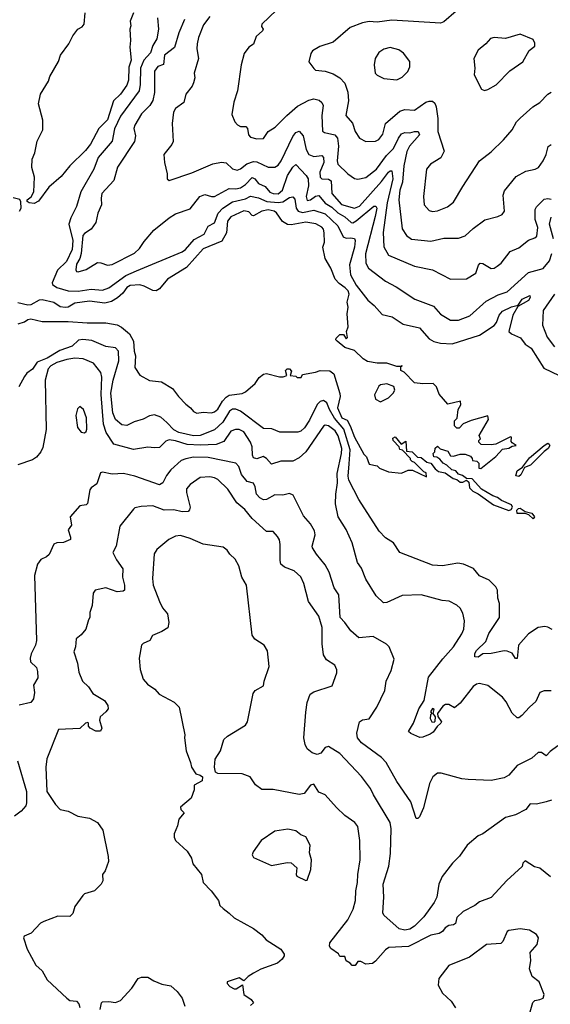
# Model space of a CAD drawing. Extents: x 1246230 to 1426786, y 660032 to 763141.
# Tile 276 of 566: x 1341476 to 1344740, y 671426 to 677484. Entities that reach past the tile are written whole.
import ezdxf

# ---------------------------------------------------------------- set-up
doc = ezdxf.new("R2010")
doc.units = 0

msp = doc.modelspace()

# ---------------------------------------------------------------- linework, layer by layer
at = {"layer": '0CON10XD'}
for points in [[(1341565, 676353.8), (1341535, 676356.9), (1341522.4, 676365), (1341521.9, 676375), (1341546.4, 676393.6), (1341562.3, 676425), (1341566.5, 676515), (1341550.8, 676575), (1341552.5, 676625), (1341568.1, 676665), (1341583.1, 676736.9), (1341618.2, 676805), (1341618.1, 676865), (1341590.8, 676965), (1341603.3, 677025), (1341653.8, 677105), (1341660.6, 677135), (1341715, 677226), (1341727.7, 677265), (1341778.8, 677335), (1341802.3, 677385), (1341833.8, 677426.2), (1341860.4, 677439.6), (1341873.3, 677455), (1341877.9, 677525)], [(1342176.2, 677525), (1342155.6, 677475), (1342159.4, 677445), (1342154, 677425), (1342157.8, 677355), (1342153.2, 677315), (1342161.9, 677235), (1342147.6, 677192.4), (1342145, 677112.5), (1342135, 677080), (1342095.3, 677025), (1342052.9, 676985), (1342015, 676868.2), (1341962.2, 676815), (1341911.5, 676718.5), (1341880.5, 676679.5), (1341785, 676584.7), (1341731.4, 676518.6), (1341655, 676452.9), (1341592.2, 676367.8), (1341565, 676353.8)], [(1342323.5, 677495), (1342329.1, 677425), (1342320, 677365), (1342294.4, 677325.6), (1342281.2, 677278.8), (1342240.5, 677235), (1342218.7, 677185), (1342217.9, 677085), (1342211, 677045), (1342095, 676889.1), (1342058.7, 676811.3), (1342045, 676736.5), (1341958.6, 676635), (1341932.1, 676565), (1341852.5, 676425), (1341825, 676334), (1341790, 676265), (1341777.9, 676225), (1341802.6, 676125), (1341799.7, 676070.3), (1341762.9, 675995), (1341708.3, 675941.7), (1341676.3, 675865), (1341677.2, 675855), (1341705, 675835.2), (1341775, 675816.1), (1341835, 675813), (1341915, 675825.8), (1341985, 675820.6), (1342025, 675833.3), (1342129.7, 675909.7), (1342195, 675939.4), (1342475, 676054.6), (1342495, 676069.6), (1342548.4, 676131.6), (1342609.6, 676165), (1342635, 676213.3), (1342675, 676233.8), (1342695.7, 676294.3), (1342724.9, 676325.1), (1342785, 676363.8), (1342865, 676380.7), (1342895, 676397.4), (1342945, 676388.4), (1342995.5, 676365.5), (1343065, 676358.4), (1343095, 676363.9), (1343135, 676389.4), (1343155, 676394.5), (1343169, 676379), (1343176.1, 676325), (1343188.3, 676305), (1343215, 676297.2), (1343285, 676312.7), (1343355, 676289.8), (1343432, 676215), (1343465, 676148.5), (1343485, 676140), (1343510.9, 676140.9), (1343535, 676138.5), (1343540, 676125), (1343535.2, 676085), (1343505.2, 675975), (1343510.2, 675915), (1343545, 675851.2), (1343617.4, 675757.4), (1343655.7, 675725), (1343705, 675669.4), (1343766.2, 675656.2), (1343835, 675610), (1343935, 675587.7), (1343995, 675520.5), (1344023.2, 675503.2), (1344065, 675493.2), (1344135, 675489.2), (1344305, 675542.2), (1344395, 675602.5), (1344408.5, 675621.5), (1344424.7, 675665.3), (1344445, 675690.6), (1344501.9, 675718.1), (1344541.7, 675728.3), (1344567.5, 675765), (1344613.2, 675786.8), (1344615.8, 675775), (1344605, 675756.4), (1344540.4, 675719.6), (1344509.7, 675665), (1344484.5, 675564.5), (1344500.2, 675550.2), (1344556.5, 675526.5), (1344585, 675488.2), (1344622.5, 675462.5), (1344699.8, 675339.8), (1344793.3, 675295)], [(1342645, 677502.5), (1342607.4, 677452.6), (1342576.2, 677375), (1342567.3, 677335), (1342565.7, 677305), (1342575.8, 677245.8), (1342550, 677155), (1342553.8, 677125), (1342545.6, 677095), (1342536.7, 677075), (1342497.3, 677025), (1342486.5, 676973.5), (1342435, 676937.1), (1342422.2, 676915), (1342414.5, 676844.5), (1342420, 676735), (1342412.5, 676715), (1342362.5, 676655), (1342366.2, 676605), (1342383.3, 676535), (1342383.3, 676505), (1342394.3, 676494.3), (1342535, 676542.1), (1342663.6, 676596.4), (1342716.2, 676606.2), (1342745, 676603.1), (1342785, 676565.6), (1342813, 676557), (1342835, 676566.9), (1342872.9, 676597.1), (1342915, 676611.1), (1342935, 676608.4), (1343005, 676576.7), (1343045, 676575.4), (1343065, 676588.9), (1343084.2, 676615), (1343155, 676765.7), (1343175, 676789.2), (1343195, 676798), (1343219.7, 676769.7), (1343238.8, 676685), (1343254.8, 676654.8), (1343285, 676641.9), (1343335, 676647.3), (1343345, 676635.8), (1343346.7, 676605), (1343322.7, 676545), (1343324.8, 676514.8), (1343335, 676504.1), (1343375, 676501.6), (1343391.9, 676491.9), (1343395.7, 676415), (1343455, 676347.4)], [(1343055, 677541.2), (1342964.3, 677455), (1342962.5, 677442.5), (1342973.8, 677425), (1342969.2, 677415), (1342929.5, 677380.5), (1342915, 677332), (1342884.6, 677315.4), (1342856, 677275), (1342838, 677205), (1342815.8, 677045), (1342793.2, 676976.8), (1342781.2, 676901.2), (1342798.8, 676855), (1342815, 676836), (1342835, 676826.9), (1342866.8, 676826.8), (1342877.5, 676815), (1342882.5, 676775), (1342895, 676760), (1342935, 676750), (1342975, 676752.5), (1343004.7, 676795.3), (1343047.7, 676822.3), (1343119.5, 676895), (1343185, 676950.7), (1343255, 676989.4), (1343285.8, 676995.8), (1343318.7, 676988.7), (1343334.5, 676975), (1343342.1, 676955), (1343333.3, 676895), (1343338.6, 676798.6), (1343350, 676790), (1343415, 676775.8), (1343431.4, 676755), (1343436.7, 676705), (1343428.4, 676615), (1343433.2, 676595), (1343495, 676535.7), (1343535, 676507.5), (1343555, 676502.9), (1343605, 676513.5), (1343670, 676565), (1343731.3, 676648.7), (1343775, 676690.6), (1343805.5, 676754.5), (1343825, 676781.1), (1343845, 676790), (1343875, 676788.2), (1343903.8, 676795), (1343926.1, 676796.1), (1343934.3, 676775), (1343873.9, 676706.1), (1343857.7, 676672.3), (1343837.8, 676585), (1343831.1, 676485), (1343814, 676435), (1343807.8, 676375), (1343827.6, 676197.6), (1343855.3, 676155.3), (1343885, 676133.2), (1344005, 676120.4), (1344085, 676138.6), (1344175, 676139.2), (1344215, 676152.9), (1344265, 676200), (1344337.3, 676252.7), (1344417.3, 676272.7), (1344443.3, 676285), (1344458, 676305), (1344450.6, 676405), (1344458.3, 676431.7), (1344530.2, 676519.8), (1344588.3, 676551.7), (1344647.5, 676565), (1344666.1, 676573.9), (1344694.7, 676615.3), (1344713.8, 676655), (1344727.1, 676702.9), (1344745, 676716.2)], [(1344160, 677535), (1344085, 677470), (1344065, 677463.1), (1343765, 677480), (1343675, 677468.5), (1343625, 677472), (1343584.5, 677464.5), (1343509.2, 677435), (1343405, 677345.6), (1343321.3, 677318.7), (1343277.9, 677292.1), (1343267.5, 677275), (1343254, 677225), (1343285, 677183.3), (1343295, 677174), (1343355, 677167.8), (1343405, 677150), (1343445, 677125.6), (1343475, 677092.5), (1343495, 677036.7), (1343498.8, 676985), (1343481.1, 676895), (1343522, 676848), (1343538.9, 676795), (1343566, 676755), (1343605, 676734.3), (1343665, 676736.9), (1343685, 676747.5), (1343709.8, 676780.2), (1343725.8, 676845), (1343815, 676920), (1343845, 676931.1), (1343905, 676926.5), (1343975, 676975.5), (1343995, 676983.3), (1344015, 676982.2), (1344029.7, 676969.7), (1344037.9, 676947.9), (1344048.7, 676875), (1344048.2, 676795), (1344086, 676675), (1344067, 676633), (1344002.5, 676595), (1343978.8, 676565), (1343958.9, 676395), (1343963.1, 676345), (1343995, 676309.2), (1344015, 676303.1), (1344045, 676306.7), (1344107, 676333), (1344145, 676360.8), (1344202.5, 676457.5), (1344304.6, 676615.4), (1344375, 676670), (1344452, 676745), (1344504, 676805), (1344532.5, 676855), (1344555, 676878), (1344632.7, 676947.3), (1344675.3, 676974.7), (1344724.7, 677025.3), (1344745, 677036.7)], [(1342490.3, 677485), (1342455, 677402), (1342428.2, 677311.8), (1342367.5, 677265), (1342361.2, 677208.8), (1342325, 677196), (1342305, 677166.7), (1342304.2, 677035), (1342294.3, 676985.7), (1342276.2, 676955), (1342225.5, 676905), (1342184.4, 676835), (1342178.1, 676815), (1342188.1, 676768.1), (1342182.7, 676735), (1342076.7, 676576.7), (1342055.4, 676495), (1341982, 676415), (1341976.5, 676386.5), (1341978.6, 676345), (1341956.2, 676293.8), (1341944.6, 676235), (1341915.8, 676194.2), (1341875, 676169.2), (1341864.5, 676155.5), (1341854.9, 676045), (1341845.9, 676014.1), (1341825, 675980), (1341820.6, 675945), (1341825, 675934), (1341835, 675931.9), (1341885, 675946.7), (1341955, 675989.2), (1341975, 675988.6), (1342015, 675974.4), (1342045, 675976.7), (1342182.3, 676047.7), (1342213.1, 676075), (1342241.2, 676118.8), (1342301.2, 676188.8), (1342394.3, 676265), (1342435, 676289.4), (1342525, 676320.6), (1342584.5, 676395.5), (1342615, 676408.8), (1342655, 676395.4), (1342675, 676395.4), (1342764.2, 676445.8), (1342805, 676443), (1342835, 676450.2), (1342865, 676470), (1342905, 676513.3), (1342922.1, 676505), (1342945.2, 676475.2), (1342985, 676458), (1343015, 676423.4), (1343035, 676413.8), (1343065, 676412.7), (1343092, 676435), (1343124, 676525), (1343155, 676577.1), (1343175, 676592.7), (1343238.8, 676525), (1343249.5, 676505), (1343252.1, 676462.1), (1343238.3, 676395), (1343245, 676371.2), (1343264.3, 676375), (1343295, 676397.6), (1343315, 676402), (1343354.2, 676355), (1343395, 676329.7), (1343433.3, 676295), (1343475, 676271.3), (1343515, 676235.8), (1343525, 676234.2), (1343545, 676245.2), (1343655, 676336.1), (1343666.5, 676336.5), (1343671.8, 676325), (1343661.9, 676271.9), (1343603.1, 676043.1), (1343605, 675986.7), (1343620.9, 675955), (1343725, 675874.5), (1343791.1, 675841.1), (1343907.1, 675765), (1344021.5, 675721.5), (1344065, 675671.5), (1344125, 675634.5), (1344175.6, 675635.6), (1344245, 675662.5), (1344345, 675751.5), (1344419.5, 675790.5), (1344475, 675809.7), (1344605, 675928.1), (1344695, 675953.5), (1344735, 676000.5), (1344748.6, 676045)], [(1344335, 677048.8), (1344355, 677053.8), (1344406.4, 677083.6), (1344491.2, 677168.8), (1344570, 677225), (1344610, 677295), (1344645, 677320), (1344645, 677340), (1344635, 677362.5), (1344555, 677393.8), (1344465, 677368), (1344395, 677373.8), (1344372.7, 677367.3), (1344343.8, 677335), (1344295, 677296.2), (1344270, 677245), (1344276.2, 677185), (1344271.2, 677145), (1344316, 677056), (1344335, 677048.8)], [(1343795, 677114.3), (1343829.3, 677130.7), (1343862.5, 677165), (1343875.6, 677194.4), (1343876.5, 677226.5), (1343837.3, 677277.3), (1343808.3, 677298.3), (1343755, 677312.7), (1343715, 677302.2), (1343685, 677280.8), (1343663.1, 677245), (1343655.8, 677205), (1343662, 677155), (1343675, 677142), (1343715, 677122), (1343795, 677114.3)], [(1343455, 676347.4), (1343535, 676324.7), (1343565, 676335.8), (1343702.1, 676487.9), (1343745, 676544.6), (1343755, 676554.5), (1343765, 676552.9), (1343770.2, 676505), (1343736.4, 676356.4), (1343711.7, 676175), (1343716.4, 676086.4), (1343745.3, 676035.3), (1343905, 675967.5), (1344015, 675944.4), (1344125, 675887.5), (1344225, 675889.2), (1344281.4, 675925), (1344297.3, 675972.7), (1344308.8, 675985), (1344325, 675983.2), (1344375, 675952.5), (1344395, 675954.3), (1344412.8, 675967.2), (1344437.1, 675985), (1344492.5, 676057.5), (1344545, 676080.4), (1344605, 676126.5), (1344645, 676140.6), (1344657.6, 676152.4), (1344663.4, 676205), (1344646.9, 676255), (1344645.5, 676315), (1344655, 676332.9), (1344701.1, 676378.9), (1344725, 676384.2), (1344745, 676379.6)], [(1341475, 676305.4), (1341485.2, 676324.8), (1341483.1, 676363.1), (1341476.4, 676376.4), (1341435, 676388.5)], [(1341466.8, 675613.2), (1341505, 675624), (1341525, 675640.2), (1341545, 675643), (1341613.4, 675626.6), (1341775, 675626.5), (1341891.9, 675618.1), (1342005, 675618.4), (1342076.4, 675606.4), (1342103, 675593), (1342151.7, 675551.7), (1342175.9, 675505.9), (1342180, 675445), (1342188.1, 675415), (1342184.5, 675344.5), (1342215, 675297.5), (1342275, 675264.2), (1342347.5, 675255), (1342415, 675214), (1342452, 675165), (1342497.9, 675117.9), (1342527.5, 675095), (1342545, 675072.5), (1342565, 675062.5), (1342605, 675070), (1342655, 675064.4), (1342675, 675070.5), (1342695, 675088.5), (1342723.1, 675136.9), (1342745, 675160.5), (1342765, 675173.1), (1342845, 675184), (1342865, 675193.8), (1342924.2, 675245.8), (1342948.3, 675281.7), (1342975, 675303.3), (1342995, 675306.2), (1343073, 675287), (1343097, 675287), (1343120, 675295), (1343110, 675325), (1343121.2, 675335), (1343135, 675336), (1343148, 675322), (1343140, 675295), (1343175, 675290), (1343183, 675283), (1343207, 675283), (1343215, 675300), (1343295, 675314.5), (1343325, 675325.8), (1343382.8, 675322.8), (1343407.3, 675305), (1343445.5, 675184.5), (1343446.5, 675165), (1343430, 675095), (1343457.4, 675035), (1343489.4, 675019.4), (1343509.2, 674985), (1343535.7, 674915), (1343591.7, 674811.7), (1343610, 674795), (1343625, 674750), (1343675, 674740), (1343690, 674725), (1343745, 674702.5), (1343825, 674693.3), (1343865, 674712.5), (1343891.7, 674711.7), (1343978.3, 674671.7), (1343976.4, 674696.4), (1343961.7, 674701.7), (1343905, 674760), (1343890, 674765), (1343880, 674775), (1343880, 674785), (1343830, 674835), (1343815, 674840), (1343810, 674855), (1343772.5, 674895), (1343771.7, 674908.3), (1343785, 674916.7), (1343823.3, 674873.3), (1343850, 674890), (1343855, 674830), (1343890, 674825), (1343922.7, 674792.7), (1343945, 674790.8), (1343980.6, 674760.6), (1344005.6, 674755.6), (1344030.5, 674720.5), (1344052, 674705), (1344093.3, 674695), (1344141.1, 674661.1), (1344165, 674655.8), (1344185, 674637.5), (1344201.7, 674638.3), (1344225, 674650.8), (1344238.5, 674638.5), (1344243.1, 674603.1), (1344262.3, 674582.3), (1344296.2, 674566.2), (1344389.4, 674499.4), (1344485, 674463.6), (1344498.9, 674471.1), (1344506.9, 674485), (1344500, 674500), (1344438.6, 674525), (1344415, 674544.6), (1344385.7, 674555), (1344317.1, 674595), (1344258.9, 674658.9), (1344225, 674661.2), (1344200.5, 674680.5), (1344175, 674688), (1344158.8, 674708.8), (1344134, 674714), (1344103.2, 674743.2), (1344080, 674755), (1344059.7, 674779.7), (1344041.7, 674791.7), (1344024.2, 674794.2), (1344020, 674815), (1344030, 674825), (1344031.7, 674848.3), (1344045, 674860), (1344063, 674843), (1344108.3, 674828.3), (1344125, 674800), (1344145, 674797.5), (1344185, 674810), (1344215, 674810), (1344248.3, 674798.3), (1344260, 674785), (1344261.7, 674771.7), (1344288.3, 674768.3), (1344300, 674755), (1344300, 674725), (1344313, 674723), (1344403.9, 674796.1), (1344445, 674842.5), (1344485, 674847.5), (1344505, 674860), (1344530, 674865), (1344505, 674880), (1344498.3, 674888.3), (1344500, 674915), (1344495, 674917.5), (1344405, 674873.3), (1344375, 674867.5), (1344315, 674870), (1344300, 674885), (1344300, 674895), (1344310, 674905), (1344302.5, 674925), (1344358.8, 675025), (1344356.2, 675046.2), (1344253, 675017), (1344203, 674997), (1344178.3, 674971.7), (1344165, 674970), (1344150, 674985), (1344150, 675015), (1344167, 675033), (1344172.5, 675085), (1344188.8, 675115), (1344187.5, 675137.5), (1344108.3, 675118.3), (1344055, 675180), (1344040, 675225), (1344020, 675245), (1343955, 675242.5), (1343905, 675250), (1343840, 675315), (1343820, 675325), (1343820, 675350), (1343828.3, 675351.7), (1343827, 675357), (1343820, 675350), (1343795, 675350), (1343735, 675370.8), (1343675, 675370), (1343615, 675381.2), (1343587.7, 675397.7), (1343535, 675448), (1343475, 675466.2), (1343428.8, 675505), (1343421.2, 675515), (1343423.3, 675525), (1343445, 675546.7), (1343467, 675547), (1343485, 675520), (1343491.7, 675528.3), (1343486.7, 675565), (1343495.5, 675595), (1343490, 675675), (1343496.7, 675715), (1343490.6, 675745), (1343503.1, 675795), (1343495.7, 675815.7), (1343478, 675835), (1343440, 675860), (1343416.4, 675886.4), (1343390, 675955), (1343355, 676013.8), (1343340, 676085), (1343350, 676115), (1343348.6, 676171.4), (1343344.2, 676195), (1343335, 676207.5), (1343297.3, 676227.3), (1343235, 676238.2), (1343145, 676220.8), (1343123.6, 676223.6), (1343092.2, 676242.2), (1343055, 676295.6), (1343042, 676305), (1343005, 676313.8), (1342965, 676306.5), (1342915, 676276), (1342905, 676278.8), (1342885, 676300.6), (1342855, 676306.7), (1342775, 676270.4), (1342754.7, 676245), (1342748.3, 676171.7), (1342719.7, 676120.3), (1342605, 676074.4), (1342501.5, 675958.5), (1342385, 675886.5), (1342335, 675827.3), (1342315, 675816.2), (1342295, 675817.5), (1342242.5, 675845), (1342215, 675852.5), (1342155, 675849.1), (1342135, 675836.2), (1342109.3, 675800.7), (1342077.8, 675772.2), (1342039.7, 675750.3), (1342000.4, 675739.6), (1341905, 675751.2), (1341815, 675738.7), (1341775, 675715.9), (1341755, 675713.2), (1341725, 675717.6), (1341685, 675744.2), (1341615, 675759.8), (1341595, 675758), (1341545, 675729.4), (1341525, 675728.3), (1341465, 675741.6)], [(1344759.8, 676135), (1344733.7, 676225), (1344745, 676269.4)], [(1344764.6, 675795), (1344695.3, 675695), (1344691.1, 675605), (1344720.4, 675530.4), (1344765, 675470.5)], [(1344751.8, 673731.8), (1344725, 673746.8), (1344705, 673750), (1344665, 673743.8), (1344604.7, 673705.3), (1344543.3, 673635), (1344535, 673553.8), (1344525, 673554.2), (1344506, 673586), (1344475, 673598.9), (1344455, 673600), (1344375, 673583.8), (1344325, 673581.8), (1344295, 673562), (1344275, 673563.3), (1344275, 673583.8), (1344285, 673603.6), (1344342.1, 673657.9), (1344361.9, 673708.1), (1344426.5, 673805), (1344427.2, 673892.8), (1344416.9, 673925), (1344414.1, 673974.1), (1344404.5, 673995), (1344364.4, 674035), (1344305, 674061.5), (1344267.2, 674107.2), (1344205, 674134.1), (1344170.8, 674139.2), (1344077, 674123), (1344015, 674127.3), (1343815, 674206.2), (1343775, 674265.8), (1343725.4, 674295.4), (1343687.7, 674337.7), (1343561.8, 674531.8), (1343499.9, 674649.9), (1343496.3, 674676.3), (1343501.8, 674751.8), (1343507.7, 674837.7), (1343469.2, 674965), (1343413.2, 675033.2), (1343381.8, 675085), (1343365, 675127.5), (1343345, 675140.6), (1343325, 675134.4), (1343305, 675115.6), (1343259.3, 675020.7), (1343227.6, 674972.4), (1343205, 674952), (1343186.2, 674946.2), (1343075, 674945.4), (1343026, 674966), (1342975, 674969.5), (1342835, 675074.8), (1342805, 675087.8), (1342785, 675086.7), (1342766.8, 675075), (1342725, 675006.7), (1342675, 674961.4), (1342585, 674925.9), (1342545, 674924), (1342455, 674943.6), (1342425, 674960), (1342381.1, 675005), (1342345, 675038.9), (1342305, 675052.2), (1342275, 675046.7), (1342235, 675026.9), (1342179.4, 675010.6), (1342135, 674987.5), (1342105, 674991.1), (1342065, 675023.8), (1342049.6, 675065), (1342036, 675185), (1342049.9, 675265), (1342085.7, 675385), (1342083.4, 675445), (1342065, 675465.2), (1342005, 675474), (1341919, 675509), (1341865, 675517.1), (1341837.2, 675512.8), (1341797.7, 675475), (1341722, 675448), (1341645, 675401.5), (1341584.1, 675375.9), (1341555, 675333.8), (1341520.7, 675309.3), (1341505, 675289.2), (1341470.4, 675225)], [(1344745, 673354.3), (1344702.5, 673355), (1344675.8, 673344.2), (1344650.9, 673289.1), (1344610.6, 673255), (1344565, 673202.5), (1344545, 673188), (1344535, 673189.2), (1344505, 673217.5), (1344467.8, 673287.8), (1344445, 673316.3), (1344355, 673387.2), (1344305, 673399.2), (1344285, 673396), (1344265, 673382.2), (1344185, 673279.6), (1344150.8, 673250.8), (1344115, 673271.2), (1344095, 673270.8), (1344079.3, 673260.7), (1344046.7, 673215), (1344047.5, 673197.5), (1344070, 673165), (1344066.2, 673155), (1344043.6, 673136.4), (1344019.3, 673100.7), (1344000.7, 673089.3), (1343955, 673068.9), (1343937.1, 673067.1), (1343882.1, 673092.1), (1343866.7, 673105), (1343898, 673155), (1343931.4, 673245), (1343963.8, 673296.2), (1343990.5, 673439.5), (1344077.7, 673552.3), (1344143.8, 673626.2), (1344195.6, 673705), (1344206.9, 673735), (1344211.4, 673785), (1344202.1, 673832.1), (1344185, 673863.8), (1344165, 673882), (1344117, 673907), (1344075, 673910), (1343945, 673944.4), (1343828.3, 673941.7), (1343735, 673898), (1343713, 673897), (1343668.3, 673938.3), (1343605, 674041.2), (1343578.9, 674108.9), (1343554.5, 674144.5), (1343520, 674265), (1343485, 674348), (1343435.6, 674425), (1343418.5, 674505), (1343420.9, 674565), (1343430.4, 674635), (1343428.4, 674691.6), (1343455.8, 674815), (1343456.4, 674845), (1343435, 674923.6), (1343415.7, 674955), (1343375, 674985.3), (1343355, 674988.2), (1343345, 674983.3), (1343235.2, 674824.8), (1343195, 674789.1), (1343155, 674768.5), (1343083.1, 674766.9), (1343025, 674750), (1342994.3, 674785), (1342973.4, 674796.6), (1342935, 674782), (1342915, 674787.8), (1342908.2, 674805), (1342906.7, 674855), (1342895.2, 674885.2), (1342855, 674948.2), (1342825, 674962.9), (1342802.4, 674962.4), (1342775, 674952.1), (1342732.2, 674887.8), (1342685, 674871), (1342585, 674866), (1342505, 674871), (1342435, 674893.5), (1342395, 674899), (1342375, 674890.4), (1342335, 674852.5), (1342305, 674848.9), (1342265, 674854.5), (1342175, 674840), (1342055, 674873.3), (1342007.1, 674945), (1341991.7, 674995), (1341977.3, 675177.3), (1341980.6, 675285), (1341975, 675314), (1341930.5, 675370.5), (1341866.3, 675396.3), (1341815, 675401.5), (1341765, 675392.7), (1341704.2, 675375), (1341667.8, 675355), (1341651.5, 675335), (1341632.4, 675265), (1341638.2, 674961.8), (1341618.1, 674851.9), (1341606.9, 674825), (1341578.7, 674791.3), (1341555, 674776.1), (1341465, 674744.2)], [(1343695, 675132.5), (1343745, 675156.7), (1343772.5, 675185), (1343782.5, 675205), (1343776.4, 675226.4), (1343735, 675242.5), (1343695, 675237.5), (1343685, 675230), (1343657.5, 675175), (1343665, 675150), (1343695, 675132.5)], [(1341875, 674941.2), (1341885, 674950), (1341888.1, 674965), (1341886.5, 675035), (1341869.2, 675085), (1341845, 675103.3), (1341830.5, 675089.5), (1341821.7, 675048.3), (1341832.5, 674975), (1341855, 674946), (1341875, 674941.2)], [(1344545, 674673.8), (1344528.3, 674678.3), (1344535, 674707.5), (1344568.3, 674731.7), (1344612.3, 674787.7), (1344702.5, 674865), (1344725, 674877.5), (1344733, 674873), (1344736.7, 674865), (1344726.7, 674845), (1344702, 674828), (1344616.8, 674743.2), (1344581.7, 674728.3), (1344557.3, 674682.7), (1344545, 674673.8)], [(1344785, 673016.9), (1344737.8, 672982.2), (1344715, 672955.8), (1344685, 672974.5), (1344665, 672975.6), (1344625, 672941.4), (1344535, 672895.7), (1344485, 672835.7), (1344455, 672820), (1344375, 672804), (1344235, 672808.8), (1344195, 672814.4), (1344069.2, 672849.2), (1344045, 672848.2), (1344016.7, 672825), (1343995.9, 672785), (1343959.4, 672635), (1343935, 672580), (1343925, 672568.8), (1343915, 672568.8), (1343882.3, 672672.3), (1343795, 672798.1), (1343730, 672915), (1343700.5, 672945), (1343578.9, 673035), (1343553.5, 673065), (1343549.4, 673095), (1343566.1, 673163.9), (1343584.3, 673175.7), (1343625, 673182), (1343673.1, 673255), (1343722.1, 673357.9), (1343730.8, 673415), (1343760.9, 673479.1), (1343778.8, 673548.8), (1343748, 673625), (1343731.3, 673641.3), (1343649.1, 673689.1), (1343561.2, 673681.2), (1343513.3, 673723.3), (1343475, 673776), (1343446.8, 673806.8), (1343438.8, 673945), (1343409.5, 673989.5), (1343380.4, 674085), (1343355, 674130.6), (1343301.5, 674195), (1343277.8, 674235), (1343275.6, 674245), (1343293.6, 674313.6), (1343289.5, 674339.5), (1343265, 674381.4), (1343221.7, 674431.7), (1343158.3, 674558.3), (1343135, 674569.2), (1343095, 674558.2), (1343045, 674560), (1342995, 674531.1), (1342975, 674530.4), (1342952.5, 674542.5), (1342932.4, 674565), (1342925, 674610), (1342915, 674631.9), (1342875, 674642.9), (1342839.2, 674685), (1342823.8, 674735), (1342805, 674756.4), (1342635, 674790.4), (1342545, 674791.9), (1342498.3, 674781.7), (1342468.7, 674771.3), (1342406.1, 674713.9), (1342379.7, 674680.3), (1342356.2, 674633.8), (1342335, 674621.8), (1342185, 674674.5), (1342115, 674691.4), (1342045, 674687.5), (1341985, 674700), (1341973.3, 674695), (1341950.9, 674629.1), (1341915.5, 674604.5), (1341908, 674592), (1341892.1, 674507.9), (1341885, 674498.8), (1341845, 674492.5), (1341786.2, 674425), (1341793.8, 674375), (1341774, 674345), (1341789.3, 674299.3), (1341787.5, 674285), (1341745, 674266.7), (1341705, 674266.2), (1341685, 674256.7), (1341656.8, 674193.2), (1341641.2, 674178.8), (1341605, 674162.9), (1341585, 674133.8), (1341567.8, 674065), (1341578.9, 673665)], [(1344747.4, 672682.6), (1344715, 672671.1), (1344655, 672658), (1344615, 672660), (1344590, 672625), (1344525, 672591.2), (1344465, 672575.8), (1344325, 672475.7), (1344295, 672463.1), (1344229.1, 672405), (1344181.3, 672338.7), (1344138, 672295), (1344075, 672212.5), (1344054.6, 672164.6), (1344041.2, 672085), (1344025, 672052.1), (1343960.9, 671965), (1343905, 671908), (1343875, 671889.7), (1343845, 671881.6), (1343811, 671891), (1343715.6, 671975), (1343708.9, 671988.9), (1343715.4, 672085), (1343711.8, 672165), (1343746.2, 672276.2), (1343757.3, 672355), (1343761.5, 672505), (1343754.4, 672545), (1343651.9, 672715), (1343634, 672755), (1343577.8, 672827.8), (1343445, 672969.2), (1343375, 673012.9), (1343355, 673006.5), (1343327.7, 672972.3), (1343305, 672962.2), (1343275, 672972.5), (1343245, 672997.5), (1343231.3, 673025), (1343223.9, 673065), (1343235.6, 673224.4), (1343245, 673284), (1343263.5, 673335), (1343285, 673348.9), (1343398.8, 673385), (1343426.2, 673465), (1343426.2, 673485), (1343415, 673513.3), (1343363.8, 673545), (1343345.5, 673575.5), (1343336, 673644), (1343336.5, 673745), (1343315.7, 673815), (1343252.5, 673905), (1343223.6, 674015), (1343205, 674055.8), (1343165, 674092.5), (1343103.8, 674115), (1343083.1, 674135), (1343077.5, 674157.5), (1343078.1, 674255), (1343073.2, 674283.2), (1343062, 674305), (1343034.3, 674334.3), (1342995, 674335.7), (1342906.4, 674415), (1342861.1, 674471.1), (1342810.7, 674510.7), (1342755.8, 674595.8), (1342694.8, 674654.8), (1342675, 674665.4), (1342645, 674671.2), (1342585, 674667.3), (1342524.4, 674625), (1342502.8, 674597.2), (1342501.1, 674575), (1342523.6, 674485), (1342521.1, 674468.9), (1342511.3, 674458.7), (1342475, 674455.4), (1342425, 674469.3), (1342365, 674466.4), (1342295, 674492.1), (1342222.2, 674487.8), (1342185, 674480.6), (1342175, 674472.9), (1342092.1, 674367.9), (1342069.4, 674245), (1342048.8, 674205), (1342071, 674161), (1342110, 674105), (1342108, 674055), (1342121.5, 674005), (1342120, 673975), (1342112.5, 673967.5), (1342075, 673964.4), (1342005, 673987.8), (1341940, 673975), (1341928.2, 673955), (1341921.2, 673878.8), (1341907, 673837), (1341906.7, 673805), (1341898.3, 673791.7), (1341882.9, 673735), (1341855, 673700), (1341823.8, 673675), (1341818.8, 673625), (1341808, 673595), (1341832, 673525), (1341839.5, 673469.5), (1341862, 673415), (1341899.7, 673379.7), (1341925, 673338.9), (1341996.7, 673295), (1342018.1, 673265), (1342019.4, 673245), (1342005.8, 673225), (1341970, 673195), (1341967.5, 673175), (1341981.2, 673125), (1341973.6, 673106.4), (1341945, 673106.2), (1341910, 673125), (1341898.3, 673138.3), (1341900, 673155), (1341895, 673160), (1341880, 673155), (1341845, 673122.5), (1341715, 673116.7), (1341642.7, 672937.3), (1341636.8, 672885), (1341643.6, 672735), (1341696.1, 672656.1), (1341725, 672625.8), (1341775, 672613.8), (1341834.3, 672584.3), (1341905, 672572.5), (1341955.5, 672545.5), (1341987.2, 672497.2), (1342020.5, 672335), (1342022.5, 672305), (1342001.5, 672248.5), (1341985.8, 672225), (1341987.1, 672185), (1341977.5, 672165), (1341936.7, 672125), (1341875, 672106.7), (1341863.6, 672096.4), (1341815, 672027.5), (1341802.5, 671985), (1341783.6, 671966.4), (1341710.7, 671969.3), (1341624.1, 671935.9), (1341603.3, 671925), (1341545.8, 671864.2), (1341503.9, 671846.1), (1341500, 671835), (1341522.5, 671765), (1341575, 671667.5), (1341615, 671632.5), (1341645, 671577.5), (1341765, 671463.3), (1341785, 671450), (1341825.8, 671445.8), (1341839.5, 671429.5), (1341846.4, 671406.4)], [(1344635, 674413.5), (1344607.2, 674437.2), (1344585, 674446.7), (1344536, 674445), (1344533.7, 674466.3), (1344543.2, 674476.8), (1344555, 674479.2), (1344585, 674458.6), (1344625, 674447.8), (1344642.2, 674425), (1344635, 674413.5)], [(1344740.5, 672210.5), (1344675, 672263.3), (1344641.7, 672271.7), (1344585, 672310), (1344570, 672295), (1344567.5, 672275), (1344471.3, 672188.7), (1344376.4, 672083.6), (1344305, 672057.1), (1344275, 672034.3), (1344202.8, 671997.2), (1344165, 671961.2), (1344156.6, 671923.4), (1344145, 671915.7), (1344115, 671911.5), (1344093.5, 671896.5), (1344077.1, 671875), (1344055, 671862.9), (1344005, 671852.5), (1343867.5, 671782.5), (1343746.7, 671775), (1343725, 671761.2), (1343665, 671692.5), (1343645, 671677.5), (1343605, 671673.3), (1343575, 671690), (1343555, 671690), (1343540, 671665), (1343520, 671665), (1343509.3, 671679.3), (1343483.6, 671693.6), (1343475, 671720), (1343445, 671720), (1343436.4, 671736.4), (1343388.8, 671768.8), (1343380.8, 671785), (1343384.5, 671805.5), (1343493.8, 671946.2), (1343527.9, 672012.1), (1343541.1, 672065), (1343543.1, 672125), (1343554.3, 672175), (1343555.4, 672225), (1343570, 672315), (1343567.2, 672435), (1343555, 672520), (1343536.7, 672545), (1343475, 672587.5), (1343425, 672637.5), (1343355, 672715.8), (1343315, 672730.8), (1343285, 672780.6), (1343265, 672775.5), (1343225, 672723.8), (1343195, 672717.8), (1343035, 672748.3), (1342965, 672748.8), (1342926.8, 672776.8), (1342893.3, 672825), (1342845, 672844), (1342695, 672846.2), (1342680, 672855), (1342674.2, 672885), (1342677.5, 672935), (1342712, 672985), (1342732, 673055), (1342753.4, 673076.6), (1342865, 673143.8), (1342877.3, 673165), (1342911.2, 673338.8), (1342925, 673356.9), (1342975.8, 673385), (1342979.2, 673415), (1343010, 673505), (1342999.5, 673600.5), (1342979.2, 673635), (1342922.6, 673672.6), (1342906.7, 673696.7), (1342870, 674005), (1342843.2, 674053.2), (1342823.2, 674123.2), (1342801.9, 674165), (1342768, 674195), (1342751.2, 674221.2), (1342727.9, 674237.9), (1342605, 674257.3), (1342525, 674292), (1342465, 674310.5), (1342435, 674306.9), (1342393.9, 674286.1), (1342320, 674225), (1342303.1, 674196.9), (1342291.8, 674045), (1342297.5, 674005), (1342335, 673903.8), (1342355, 673865.8), (1342385, 673828), (1342393.5, 673775), (1342386.8, 673743.2), (1342350.2, 673719.8), (1342292.5, 673695), (1342276, 673665), (1342235, 673646.2), (1342225, 673635.7), (1342211.2, 673555), (1342216.1, 673486.1), (1342235, 673426), (1342262.5, 673395), (1342306.2, 673365), (1342334.4, 673334.4), (1342426.7, 673285), (1342456.7, 673255), (1342491.2, 673085), (1342488.8, 673065), (1342500, 672985), (1342527.5, 672915), (1342532.5, 672885), (1342560, 672845), (1342586.7, 672836.7), (1342600, 672825), (1342598.3, 672801.7), (1342550, 672775), (1342550, 672745), (1342530, 672695), (1342465, 672640), (1342467.5, 672625), (1342487.5, 672605), (1342454.2, 672565), (1342446.7, 672525), (1342426.2, 672475), (1342426.2, 672455), (1342435, 672433.3), (1342505, 672367.5), (1342533.3, 672325), (1342541.4, 672291.4), (1342593.8, 672225), (1342603.8, 672175), (1342654.5, 672124.5), (1342698.8, 672065), (1342707.5, 672035), (1342726.7, 672015), (1342765, 671988), (1342795, 671957.5), (1342913, 671893), (1342965, 671853.3), (1342992.1, 671822.1), (1343082.5, 671765), (1343103.3, 671735), (1343103.3, 671725), (1343090, 671705), (1343060.7, 671679.3), (1342958.3, 671641.7), (1342915, 671618.8), (1342881.9, 671598.1), (1342855, 671570), (1342825, 671588.8), (1342752.5, 671565), (1342752.5, 671555), (1342769.2, 671535), (1342795, 671522.5), (1342807.9, 671522.1), (1342846.1, 671546.1), (1342855, 671487.1), (1342900, 671455), (1342913.3, 671435), (1342895, 671418.8)], [(1341578.9, 673665), (1341573.5, 673635), (1341547.4, 673582.6), (1341540.8, 673555), (1341543.1, 673533.1), (1341579.1, 673499.1), (1341586.1, 673473.9), (1341586.7, 673435), (1341560.6, 673389.4), (1341567.3, 673345), (1341560.9, 673305), (1341545, 673283.8), (1341473.1, 673266.9)], [(1344025, 673162.5), (1344031.7, 673168.3), (1344032.5, 673195), (1344020, 673215), (1344025, 673240), (1344015, 673246.2), (1344003.3, 673225), (1344010, 673215), (1344003, 673207), (1344000, 673185), (1344010, 673165), (1344025, 673162.5)], [(1341461.5, 672925), (1341518.6, 672735), (1341518.2, 672665), (1341512.7, 672647.3), (1341485, 672614), (1341445, 672583.8)], [(1343235, 672187.5), (1343245, 672190), (1343267.5, 672255), (1343271.1, 672315), (1343258.3, 672358.3), (1343263.3, 672405), (1343235, 672456), (1343205, 672470), (1343175, 672494), (1343125, 672504), (1343045, 672492.5), (1342962, 672435), (1342911.2, 672365), (1342906.7, 672345), (1342915, 672330), (1343025, 672280), (1343120.5, 672299.5), (1343145.9, 672295.9), (1343180, 672265), (1343176.7, 672225), (1343181.2, 672215), (1343235, 672187.5)], [(1344611.9, 671365), (1344632.1, 671437.9), (1344645, 671450), (1344675, 671455.8), (1344696.7, 671465), (1344702.5, 671487.5), (1344672, 671565), (1344628.3, 671598.3), (1344612, 671645), (1344620, 671695), (1344615.8, 671744.2), (1344658.6, 671795), (1344666.7, 671835), (1344655, 671856), (1344612.1, 671882.1), (1344555, 671891.4), (1344485, 671880), (1344475, 671874), (1344446.9, 671813.1), (1344435, 671800.8), (1344348, 671795), (1344243, 671717), (1344114.8, 671665.2), (1344054, 671585), (1344050, 671545), (1344076.2, 671495), (1344130, 671445), (1344156.2, 671405)], [(1341970, 671395), (1341978.8, 671435), (1341985, 671441.2), (1342025, 671443.1), (1342065, 671436.9), (1342095, 671450), (1342165, 671525.6), (1342205, 671584.2), (1342225, 671594.4), (1342265, 671594.4), (1342300.1, 671570.1), (1342349.6, 671549.6), (1342405, 671540.6), (1342445, 671505.8), (1342474.4, 671465), (1342491.5, 671415)]]:
    msp.add_lwpolyline(points, dxfattribs=at)

doc.saveas('drawing.dxf')
